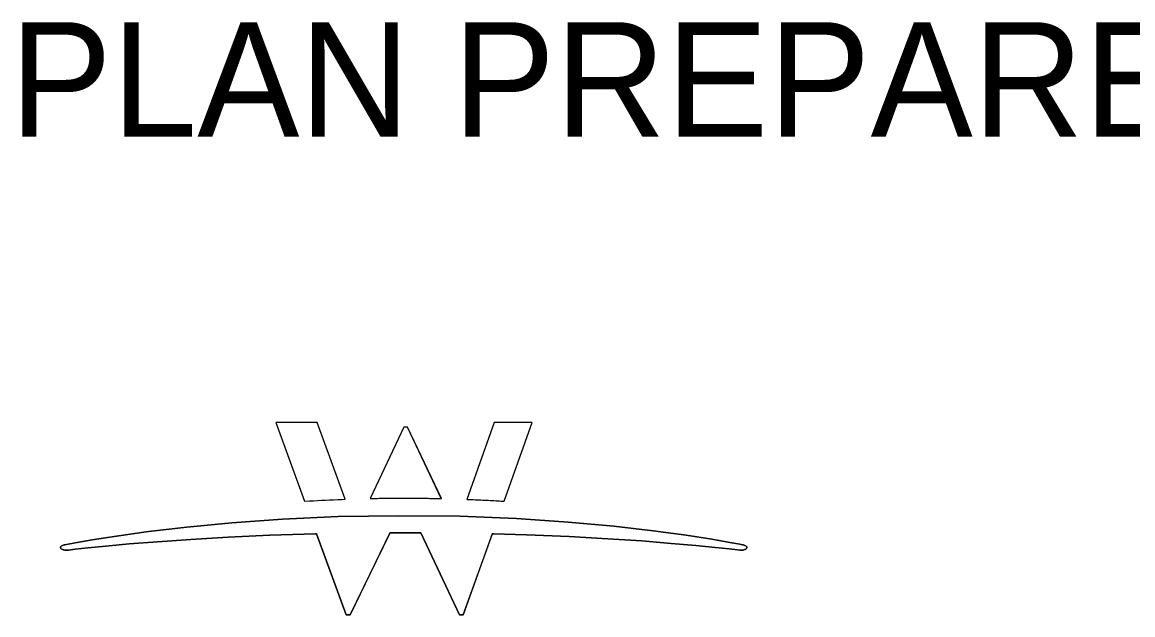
# Model space of a CAD drawing. Extents: x 0 to 69.5, y -4.5 to 22.
# Drawn here: x 4.121 to 5.476, y 0.992 to 1.715 of the extents above; entities that cross this region are included whole.
import ezdxf

# ---------------------------------------------------------------- set-up
doc = ezdxf.new("R2010")
doc.units = 0
doc.layers.add('SH_Data', color=7, linetype='Continuous')

msp = doc.modelspace()

# ---------------------------------------------------------------- linework, layer by layer
at = {"layer": 'SH_Data'}
for points in [[(4.4809, 1.2265), (4.4302, 1.2265), (4.4654, 1.1305), (4.4713, 1.1308), (4.4762, 1.1311), (4.481, 1.1313), (4.4859, 1.1316), (4.4909, 1.1318), (4.4958, 1.1321), (4.5008, 1.1323), (4.5058, 1.1325), (4.5109, 1.1327), (4.5147, 1.1329)], [(4.5911, 1.2209), (4.5863, 1.2209), (4.5454, 1.1338), (4.5457, 1.1338), (4.5478, 1.1338), (4.55, 1.1338), (4.5522, 1.1339), (4.5543, 1.1339), (4.5565, 1.134), (4.5587, 1.134), (4.5609, 1.134), (4.5631, 1.134), (4.5653, 1.1341), (4.5675, 1.1341), (4.5697, 1.1341), (4.5719, 1.1341), (4.5741, 1.1341), (4.5763, 1.1342), (4.5786, 1.1342), (4.5808, 1.1342), (4.583, 1.1342), (4.5853, 1.1342), (4.5875, 1.1342), (4.5899, 1.1342), (4.5923, 1.1342), (4.5947, 1.1342), (4.5971, 1.1342), (4.5995, 1.1342), (4.6019, 1.1341), (4.6042, 1.1341), (4.6066, 1.1341), (4.6089, 1.1341), (4.6113, 1.134), (4.6137, 1.134), (4.616, 1.134), (4.6183, 1.1339), (4.6207, 1.1339), (4.623, 1.1339), (4.6253, 1.1338), (4.6276, 1.1338), (4.6299, 1.1337), (4.6322, 1.1337), (4.6326, 1.1337)], [(4.6968, 1.2265), (4.6632, 1.1327), (4.6643, 1.1327), (4.6667, 1.1326), (4.669, 1.1325), (4.6713, 1.1324), (4.6737, 1.1323), (4.676, 1.1322), (4.6783, 1.1321), (4.6806, 1.132), (4.6829, 1.1319), (4.6852, 1.1318), (4.6875, 1.1317), (4.6897, 1.1316), (4.692, 1.1315), (4.6943, 1.1313), (4.6965, 1.1312), (4.6988, 1.1311), (4.701, 1.131), (4.7032, 1.1308), (4.7055, 1.1307), (4.7088, 1.1305), (4.7433, 1.2265)]]:
    msp.add_lwpolyline(points, close=True, dxfattribs=at)
for points in [[(4.4809, 1.2265), (4.4302, 1.2265), (4.4654, 1.1305), (4.4713, 1.1308), (4.4762, 1.1311), (4.481, 1.1313), (4.4859, 1.1316), (4.4909, 1.1318), (4.4958, 1.1321), (4.5008, 1.1323), (4.5058, 1.1325), (4.5109, 1.1327), (4.5147, 1.1329), (4.4809, 1.2265)], [(4.5911, 1.2209), (4.5863, 1.2209), (4.5454, 1.1338), (4.5478, 1.1338), (4.55, 1.1338), (4.5522, 1.1339), (4.5543, 1.1339), (4.5565, 1.134), (4.5587, 1.134), (4.5609, 1.134), (4.5631, 1.134), (4.5653, 1.1341), (4.5675, 1.1341), (4.5697, 1.1341), (4.5719, 1.1341), (4.5741, 1.1341), (4.5763, 1.1342), (4.5786, 1.1342), (4.5808, 1.1342), (4.583, 1.1342), (4.5853, 1.1342), (4.5875, 1.1342), (4.5899, 1.1342), (4.5923, 1.1342), (4.5947, 1.1342), (4.5971, 1.1342), (4.5995, 1.1342), (4.6019, 1.1341), (4.6042, 1.1341), (4.6066, 1.1341), (4.6089, 1.1341), (4.6113, 1.134), (4.6137, 1.134), (4.616, 1.134), (4.6183, 1.1339), (4.6207, 1.1339), (4.623, 1.1339), (4.6253, 1.1338), (4.6276, 1.1338), (4.6299, 1.1337), (4.6322, 1.1337), (4.5911, 1.2209)], [(4.6968, 1.2265), (4.6632, 1.1327), (4.6643, 1.1327), (4.6667, 1.1326), (4.669, 1.1325), (4.6713, 1.1324), (4.6737, 1.1323), (4.676, 1.1322), (4.6783, 1.1321), (4.6806, 1.132), (4.6829, 1.1319), (4.6852, 1.1318), (4.6875, 1.1317), (4.6897, 1.1316), (4.692, 1.1315), (4.6943, 1.1313), (4.6965, 1.1312), (4.6988, 1.1311), (4.701, 1.131), (4.7032, 1.1308), (4.7055, 1.1307), (4.7088, 1.1305), (4.7433, 1.2265), (4.6968, 1.2265)], [(4.4786, 1.0906), (4.4231, 1.0888), (4.3722, 1.0865), (4.3264, 1.0838), (4.2859, 1.081), (4.2513, 1.0782), (4.2227, 1.0756), (4.2006, 1.0734), (4.1853, 1.0717), (4.1772, 1.0708), (4.1752, 1.0706), (4.174, 1.0706), (4.1728, 1.0707), (4.1716, 1.0709), (4.1706, 1.0711), (4.1697, 1.0715), (4.1689, 1.0719), (4.1682, 1.0723), (4.1677, 1.0729), (4.1674, 1.0734), (4.1673, 1.074), (4.1674, 1.0746), (4.1677, 1.0751), (4.1682, 1.0756), (4.1689, 1.0761), (4.1697, 1.0765), (4.1707, 1.0768), (4.1717, 1.0771), (4.1729, 1.0773), (4.1749, 1.0776), (4.1853, 1.0795), (4.2059, 1.0831), (4.2359, 1.0879), (4.2747, 1.0933), (4.3218, 1.0988), (4.3765, 1.1041), (4.4383, 1.1085), (4.5063, 1.1116), (4.5802, 1.1128), (4.655, 1.112), (4.7241, 1.1092), (4.7869, 1.105), (4.8427, 1.0999), (4.8909, 1.0943), (4.9311, 1.0889), (4.9625, 1.0839), (4.9846, 1.0801), (4.9968, 1.0778), (4.9997, 1.0772), (5.0009, 1.0771), (5.0019, 1.0768), (5.0029, 1.0764), (5.0037, 1.076), (5.0044, 1.0756), (5.0048, 1.0751), (5.0052, 1.0746), (5.0053, 1.074), (5.0052, 1.0734), (5.0049, 1.0729), (5.0045, 1.0724), (5.0039, 1.072), (5.0033, 1.0716), (5.0025, 1.0713), (5.0016, 1.071), (5.0007, 1.0708), (4.9996, 1.0707), (4.9986, 1.0706), (4.9978, 1.0706), (4.9976, 1.0706), (4.9975, 1.0706), (4.9974, 1.0706), (4.9972, 1.0706), (4.9971, 1.0706), (4.9969, 1.0706), (4.9968, 1.0706), (4.9966, 1.0706), (4.9965, 1.0706), (4.9937, 1.071), (4.9837, 1.0721), (4.9667, 1.074), (4.943, 1.0764), (4.913, 1.079), (4.8769, 1.0819), (4.8353, 1.0846), (4.7882, 1.0872), (4.7362, 1.0894), (4.6961, 1.0906), (4.696, 1.0906), (4.6959, 1.0906), (4.6956, 1.0906), (4.6954, 1.0906), (4.6951, 1.0906), (4.6949, 1.0906), (4.6947, 1.0906), (4.6945, 1.0906), (4.6588, 0.9917), (4.6543, 0.9917), (4.6073, 1.0919), (4.6072, 1.0919), (4.607, 1.0919), (4.6067, 1.0919), (4.6063, 1.0919), (4.606, 1.0919), (4.6056, 1.0919), (4.6053, 1.0919), (4.6051, 1.0919), (4.605, 1.0919), (4.6037, 1.0919), (4.6017, 1.0919), (4.5999, 1.0919), (4.5982, 1.092), (4.5965, 1.092), (4.5947, 1.092), (4.593, 1.092), (4.5912, 1.092), (4.5893, 1.092), (4.5872, 1.092), (4.5854, 1.092), (4.5837, 1.092), (4.582, 1.092), (4.5804, 1.092), (4.5788, 1.092), (4.5771, 1.092), (4.5755, 1.0919), (4.5738, 1.0919), (4.572, 1.0919), (4.5713, 1.0919), (4.5712, 1.0919), (4.571, 1.0919), (4.5707, 1.0919), (4.5704, 1.0919), (4.5702, 1.0919), (4.5699, 1.0919), (4.5697, 1.0919), (4.5695, 1.0919), (4.5695, 1.0919), (4.5209, 0.9917), (4.5161, 0.9917), (4.4799, 1.0906), (4.4799, 1.0906), (4.4797, 1.0906), (4.4795, 1.0906), (4.4793, 1.0906), (4.4791, 1.0906), (4.4789, 1.0906), (4.4788, 1.0906), (4.4787, 1.0906), (4.4786, 1.0906)], [(4.9978, 1.0706), (4.9986, 1.0706), (4.9996, 1.0707), (5.0007, 1.0708), (5.0016, 1.071), (5.0025, 1.0713), (5.0033, 1.0716), (5.0039, 1.072), (5.0045, 1.0724), (5.0049, 1.0729), (5.0052, 1.0734), (5.0053, 1.074), (5.0052, 1.0746), (5.0048, 1.0751), (5.0044, 1.0756), (5.0037, 1.076), (5.0029, 1.0764), (5.0019, 1.0768), (5.0009, 1.0771), (4.9997, 1.0772), (4.9968, 1.0778), (4.9846, 1.0801), (4.9625, 1.0839), (4.9311, 1.0889), (4.8909, 1.0943), (4.8427, 1.0999), (4.7869, 1.105), (4.7241, 1.1092), (4.655, 1.112), (4.5802, 1.1128), (4.5063, 1.1116), (4.4383, 1.1085), (4.3765, 1.1041), (4.3218, 1.0988), (4.2747, 1.0933), (4.2359, 1.0879), (4.2059, 1.0831), (4.1853, 1.0795), (4.1749, 1.0776), (4.1729, 1.0773), (4.1717, 1.0771), (4.1707, 1.0768), (4.1697, 1.0765), (4.1689, 1.0761), (4.1682, 1.0756), (4.1677, 1.0751), (4.1674, 1.0746), (4.1673, 1.074), (4.1674, 1.0734), (4.1677, 1.0729), (4.1682, 1.0723), (4.1689, 1.0719), (4.1697, 1.0715), (4.1706, 1.0711), (4.1716, 1.0709), (4.1728, 1.0707), (4.174, 1.0706), (4.1752, 1.0706), (4.1772, 1.0708), (4.1853, 1.0717), (4.2006, 1.0734), (4.2227, 1.0756), (4.2513, 1.0782), (4.2859, 1.081), (4.3264, 1.0838), (4.3722, 1.0865), (4.4231, 1.0888), (4.4786, 1.0906), (4.4795, 1.0906)], [(4.4795, 1.0906), (4.4799, 1.0906)], [(4.4799, 1.0906), (4.5161, 0.9917), (4.5209, 0.9917), (4.5697, 1.0919), (4.5702, 1.0919), (4.5707, 1.0919), (4.5713, 1.0919), (4.572, 1.0919), (4.5738, 1.0919), (4.5755, 1.0919), (4.5771, 1.092), (4.5788, 1.092), (4.5804, 1.092), (4.582, 1.092), (4.5837, 1.092), (4.5854, 1.092), (4.5872, 1.092), (4.5893, 1.092), (4.5912, 1.092), (4.593, 1.092), (4.5947, 1.092), (4.5965, 1.092), (4.5982, 1.092), (4.5999, 1.0919), (4.6017, 1.0919), (4.6037, 1.0919), (4.6053, 1.0919), (4.606, 1.0919), (4.6067, 1.0919), (4.6073, 1.0919), (4.6543, 0.9917), (4.6588, 0.9917), (4.6949, 1.0906), (4.6954, 1.0906), (4.696, 1.0906)], [(4.696, 1.0906), (4.6961, 1.0906)], [(4.6961, 1.0906), (4.7362, 1.0894), (4.7882, 1.0872), (4.8353, 1.0846), (4.8769, 1.0819), (4.913, 1.079), (4.943, 1.0764), (4.9667, 1.074), (4.9837, 1.0721), (4.9937, 1.071), (4.9968, 1.0706), (4.9972, 1.0706), (4.9976, 1.0706)], [(4.9976, 1.0706), (4.9978, 1.0706)]]:
    msp.add_lwpolyline(points, dxfattribs=at)

# ---------------------------------------------------------------- texts
msp.add_text('PLAN PREPARED BY:', height=0.14, dxfattribs=at).set_placement((4.1053, 1.5755))

doc.saveas('drawing.dxf')
